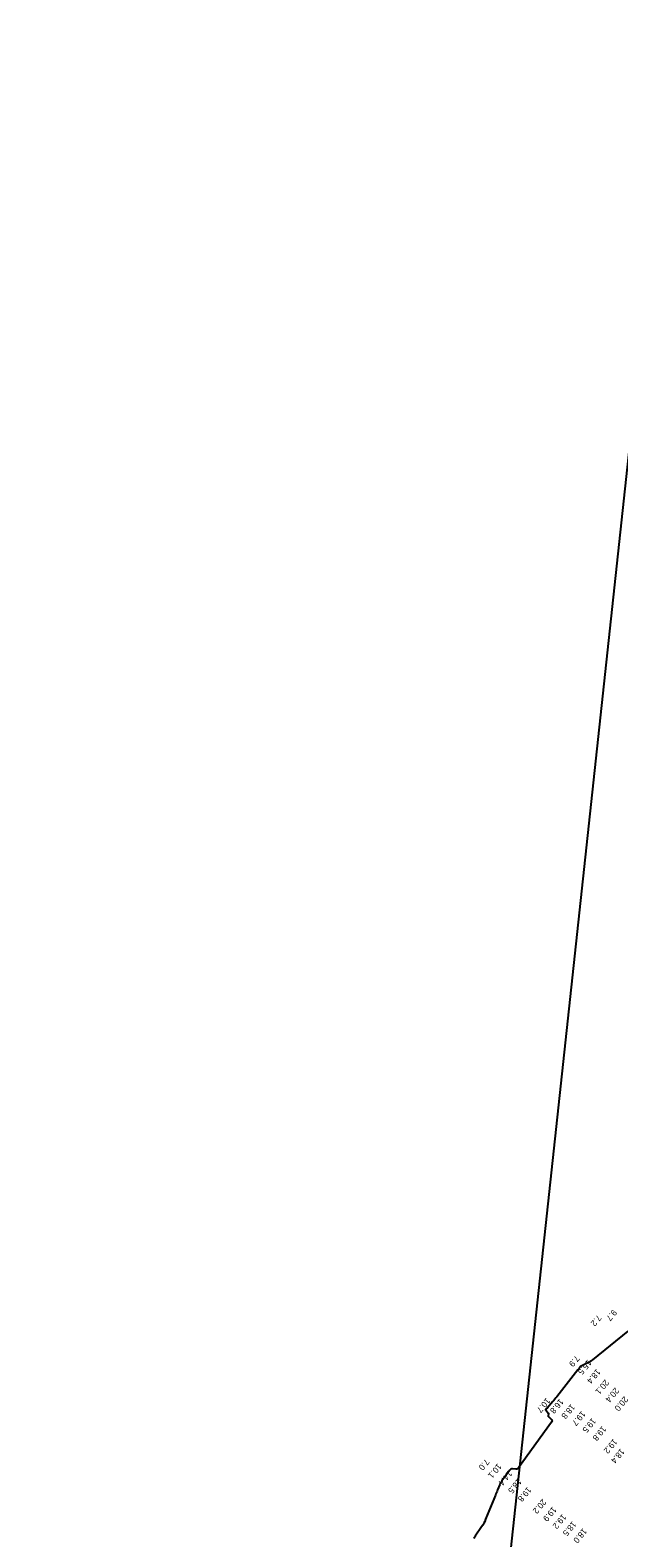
# Model space of a CAD drawing. Extents: x 988130 to 1132882, y 654656 to 841453.
# Drawn here: x 1029690 to 1030175, y 777340 to 778583 of the extents above; entities that cross this region are included whole.
import ezdxf

# ---------------------------------------------------------------- set-up
doc = ezdxf.new("R2010")
doc.units = 0
for name, color, linetype in [('V-ANNO-KEYM', 7, 'Continuous'), ('V-TOPO-MAJR', 7, 'Continuous'), ('V-TOPO-SOUN', 7, 'Continuous')]:
    doc.layers.add(name, color=color, linetype=linetype)

msp = doc.modelspace()

# ---------------------------------------------------------------- linework, layer by layer
at = {"layer": 'V-ANNO-KEYM'}
msp.add_line((1028736.3, 764788.9), (1032789.2, 802447.1), dxfattribs=at)
at = {"layer": 'V-TOPO-MAJR'}
msp.add_lwpolyline([(1030182.5, 777510.4), (1030153.5, 777486.7), (1030152.5, 777486), (1030151.5, 777485.3), (1030150.5, 777484.7), (1030149.5, 777484.1), (1030143.5, 777481.1), (1030143.3, 777480.9), (1030143, 777480.8), (1030142.8, 777480.6), (1030142.7, 777480.3), (1030142, 777479.4), (1030141.9, 777479.2), (1030141.7, 777478.9), (1030141.5, 777478.7), (1030141.3, 777478.5), (1030124, 777456.3), (1030123.2, 777455.3), (1030122.4, 777454.3), (1030121.6, 777453.3), (1030120.8, 777452.4), (1030116.1, 777446.8), (1030116, 777446.7), (1030115.9, 777446.5), (1030115.7, 777446.4), (1030115.5, 777446.3), (1030114.9, 777445.9), (1030114.7, 777445.8), (1030114.7, 777445.6), (1030114.7, 777445.5), (1030114.8, 777445.4), (1030116.9, 777442.8), (1030117.1, 777442.6), (1030117.1, 777442.4), (1030117.2, 777442.1), (1030117.1, 777441.9), (1030116.8, 777440.8), (1030116.7, 777440.6), (1030116.8, 777440.4), (1030116.9, 777440.1), (1030117, 777439.9), (1030119.5, 777437.4), (1030119.8, 777436.9), (1030120, 777436.4), (1030119.9, 777435.9), (1030119.6, 777435.3), (1030092.5, 777397.6), (1030092, 777397.1), (1030091.5, 777396.8), (1030090.9, 777396.6), (1030090.3, 777396.6), (1030087.5, 777396.8), (1030086.8, 777396.8), (1030086.2, 777396.6), (1030085.7, 777396.3), (1030085.3, 777395.8), (1030079.3, 777387.9), (1030078.6, 777387), (1030078, 777385.9), (1030077.4, 777384.9), (1030077, 777383.8), (1030075.2, 777379.4), (1030074.7, 777378.3), (1030074.3, 777377.2), (1030073.8, 777376.1), (1030073.4, 777375), (1030065.3, 777355.2), (1030064.6, 777353.5), (1030063.8, 777352), (1030062.9, 777350.4), (1030061.9, 777348.9), (1030056.7, 777341.4), (1030056.3, 777340.8), (1030055.8, 777340.2), (1030055.5, 777339.5)], dxfattribs=at)

# ---------------------------------------------------------------- texts
at = {"layer": 'V-TOPO-SOUN'}
for s, p in [('9.7', (1030170.2, 777528.5)), ('7.2', (1030157.5, 777524.2)), ('7.9', (1030139.5, 777490.7)), ('15.5 ', (1030149.3, 777487.1)), ('18.4 ', (1030156.7, 777479.6)), ('20.1 ', (1030163.7, 777470.8)), ('20.4 ', (1030172, 777464.2)), ('10.7 ', (1030115.3, 777455.7)), ('16.8 ', (1030126.3, 777455)), ('18.8 ', (1030135.7, 777450.6)), ('20.0 ', (1030179.5, 777457)), ('19.7 ', (1030144.4, 777444.9)), ('19.5 ', (1030153, 777439.1)), ('19.8 ', (1030161.4, 777432.5)), ('19.2 ', (1030170.6, 777422)), ('18.4 ', (1030176.5, 777413.9)), ('7.0', (1030065.1, 777405.4)), ('10.1 ', (1030075.2, 777401.6)), ('14.4 ', (1030083.9, 777395.7)), ('18.5 ', (1030091.7, 777389.1)), ('19.8 ', (1030099.8, 777382.3)), ('20.2 ', (1030112.1, 777372.4)), ('19.9 ', (1030120.5, 777366)), ('19.2 ', (1030128.5, 777359.9)), ('18.5 ', (1030136.8, 777354)), ('18.0 ', (1030145.5, 777348.2))]:
    msp.add_text(s, height=5, rotation=230, dxfattribs=at).set_placement(p)

doc.saveas('drawing.dxf')
